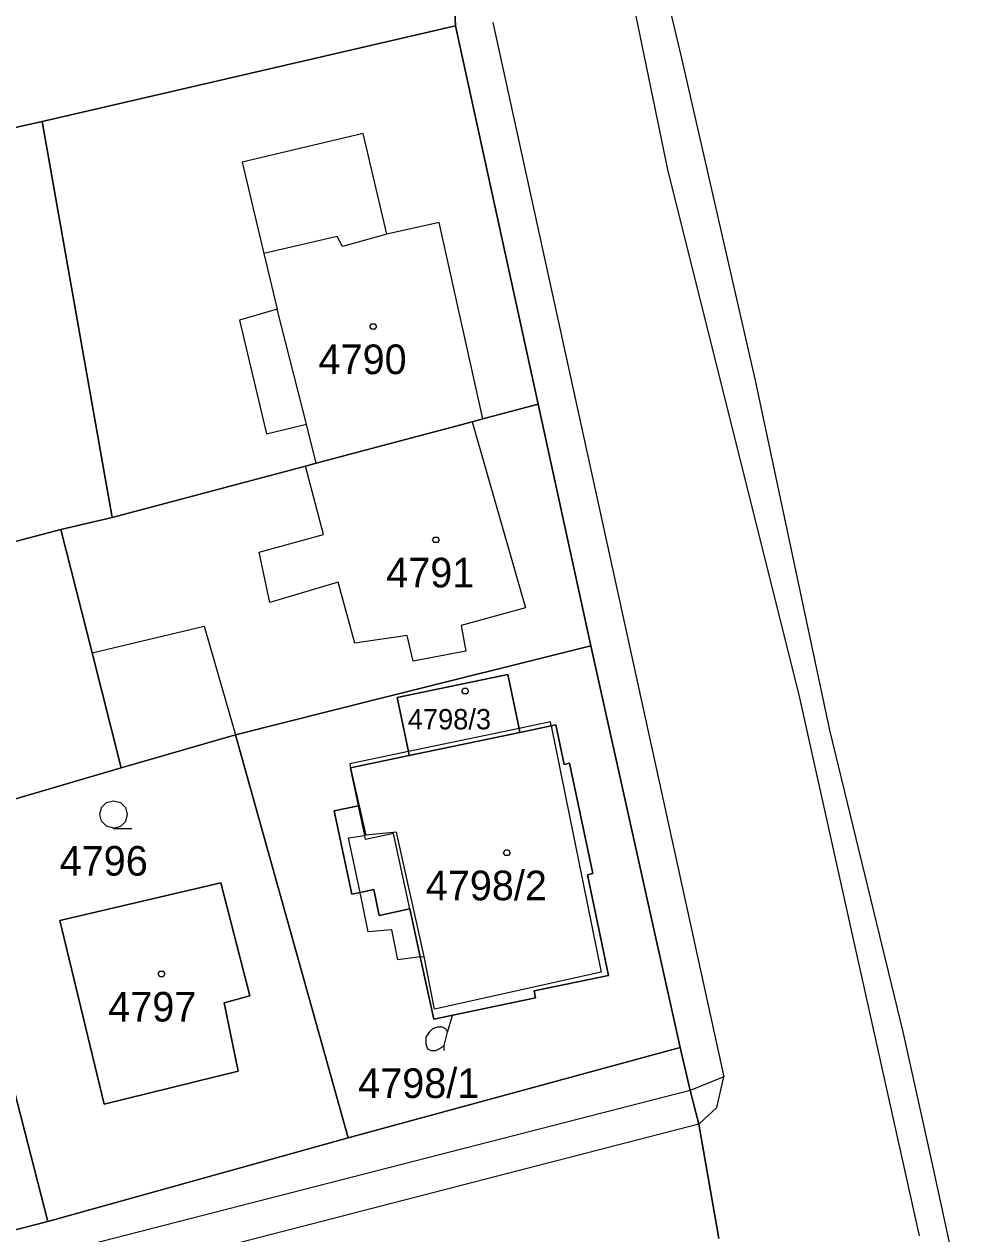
# Model space of a CAD drawing. Extents: x -263587 to -261993, y -1238795 to -1236748.
# Drawn here: x -262692.3 to -262641.3, y -1238041.9 to -1237976.6 of the extents above; entities that cross this region are included whole.
import ezdxf

# ---------------------------------------------------------------- set-up
doc = ezdxf.new("R2010")
doc.units = 0
doc.layers.add('Vrstva 1', color=7, linetype='Continuous')

msp = doc.modelspace()

# ---------------------------------------------------------------- linework, layer by layer
at = {"layer": 'Vrstva 1'}
for p, q in [((-262669.17, -1237972.66), (-262668.96, -1237976.66)), ((-262668.96, -1237976.66), (-262669.17, -1237972.66)), ((-262657.49, -1237975.31), (-262656.77, -1237978.33)), ((-262659.35, -1237975.52), (-262657.5, -1237984.5)), ((-262691.3, -1237981.83), (-262668.96, -1237976.66)), ((-262668.96, -1237976.66), (-262691.3, -1237981.83)), ((-262668.96, -1237976.66), (-262664.5, -1237997.1)), ((-262664.5, -1237997.1), (-262668.96, -1237976.66)), ((-262666.94, -1237976.48), (-262654.46, -1238033.43)), ((-262656.77, -1237978.33), (-262652.77, -1237995.82)), ((-262691.3, -1237981.83), (-262695.44, -1237982.76)), ((-262695.44, -1237982.76), (-262691.3, -1237981.83)), ((-262687.51, -1238003.21), (-262691.3, -1237981.83)), ((-262691.3, -1237981.83), (-262687.51, -1238003.21)), ((-262673.95, -1237982.47), (-262680.48, -1237984.03)), ((-262672.68, -1237987.91), (-262673.95, -1237982.47)), ((-262680.48, -1237984.03), (-262679.31, -1237988.96)), ((-262657.5, -1237984.5), (-262650.42, -1238012.79)), ((-262669.85, -1237987.28), (-262672.68, -1237987.91)), ((-262667.49, -1237997.89), (-262669.85, -1237987.28)), ((-262675.35, -1237988.04), (-262679.31, -1237988.96)), ((-262675.07, -1237988.57), (-262675.35, -1237988.04)), ((-262672.68, -1237987.91), (-262675.07, -1237988.57)), ((-262679.31, -1237988.96), (-262678.6, -1237991.97)), ((-262678.6, -1237991.97), (-262680.64, -1237992.55)), ((-262677.01, -1237998.17), (-262678.6, -1237991.97)), ((-262680.64, -1237992.55), (-262679.18, -1237998.69)), ((-262652.77, -1237995.82), (-262648.75, -1238014.71)), ((-262664.5, -1237997.1), (-262667.49, -1237997.89)), ((-262667.49, -1237997.89), (-262664.5, -1237997.1)), ((-262661.66, -1238010.15), (-262664.5, -1237997.1)), ((-262664.5, -1237997.1), (-262661.66, -1238010.15)), ((-262679.18, -1237998.69), (-262677.01, -1237998.17)), ((-262676.49, -1238000.28), (-262677.01, -1237998.17)), ((-262668.07, -1237998.05), (-262676.49, -1238000.28)), ((-262676.49, -1238000.28), (-262668.07, -1237998.05)), ((-262667.49, -1237997.89), (-262668.07, -1237998.05)), ((-262668.07, -1237998.05), (-262667.49, -1237997.89)), ((-262668.07, -1237998.05), (-262665.18, -1238008.09)), ((-262677.07, -1238000.44), (-262687.51, -1238003.21)), ((-262687.51, -1238003.21), (-262677.07, -1238000.44)), ((-262676.49, -1238000.28), (-262677.07, -1238000.44)), ((-262677.07, -1238000.44), (-262676.49, -1238000.28)), ((-262676.1, -1238004.14), (-262677.07, -1238000.44)), ((-262687.51, -1238003.21), (-262690.29, -1238003.86)), ((-262690.29, -1238003.86), (-262687.51, -1238003.21)), ((-262708.17, -1238008.54), (-262690.29, -1238003.86)), ((-262690.29, -1238003.86), (-262708.17, -1238008.54)), ((-262690.29, -1238003.86), (-262688.6, -1238010.53)), ((-262688.6, -1238010.53), (-262690.29, -1238003.86)), ((-262679.57, -1238005.09), (-262676.1, -1238004.14)), ((-262678.99, -1238007.8), (-262679.57, -1238005.09)), ((-262675.31, -1238006.71), (-262678.99, -1238007.8)), ((-262674.41, -1238010), (-262675.31, -1238006.71)), ((-262665.18, -1238008.09), (-262668.66, -1238009.04)), ((-262688.6, -1238010.53), (-262682.55, -1238009.09)), ((-262682.55, -1238009.09), (-262680.85, -1238014.95)), ((-262668.66, -1238009.04), (-262668.4, -1238010.44)), ((-262671.58, -1238009.59), (-262674.41, -1238010)), ((-262671.25, -1238010.98), (-262671.58, -1238009.59)), ((-262688.6, -1238010.53), (-262687.02, -1238016.74)), ((-262687.02, -1238016.74), (-262688.6, -1238010.53)), ((-262661.66, -1238010.15), (-262673.19, -1238013.02)), ((-262673.19, -1238013.02), (-262661.66, -1238010.15)), ((-262668.4, -1238010.44), (-262671.25, -1238010.98)), ((-262656.83, -1238031.84), (-262661.66, -1238010.15)), ((-262661.66, -1238010.15), (-262656.83, -1238031.84)), ((-262672.11, -1238012.94), (-262666.14, -1238011.69)), ((-262666.14, -1238011.69), (-262672.11, -1238012.94)), ((-262666.14, -1238011.69), (-262665.53, -1238014.61)), ((-262665.53, -1238014.61), (-262666.14, -1238011.69)), ((-262673.19, -1238013.02), (-262680.85, -1238014.95)), ((-262680.85, -1238014.95), (-262673.19, -1238013.02)), ((-262671.5, -1238015.86), (-262672.11, -1238012.94)), ((-262672.11, -1238012.94), (-262671.5, -1238015.86)), ((-262650.42, -1238012.79), (-262643.91, -1238042.02)), ((-262665.53, -1238014.61), (-262671.5, -1238015.86)), ((-262663.83, -1238014.25), (-262665.53, -1238014.61)), ((-262665.53, -1238014.61), (-262665.49, -1238014.82)), ((-262665.49, -1238014.82), (-262665.53, -1238014.61)), ((-262665.49, -1238014.82), (-262663.79, -1238014.46)), ((-262663.79, -1238014.46), (-262665.49, -1238014.82)), ((-262663.79, -1238014.46), (-262663.83, -1238014.25)), ((-262663.79, -1238014.46), (-262663.54, -1238014.41)), ((-262663.54, -1238014.41), (-262663.79, -1238014.46)), ((-262663.79, -1238014.46), (-262661.09, -1238027.77)), ((-262663.54, -1238014.41), (-262663.09, -1238016.56)), ((-262663.09, -1238016.56), (-262663.54, -1238014.41)), ((-262687.02, -1238016.74), (-262680.85, -1238014.95)), ((-262680.85, -1238014.95), (-262687.02, -1238016.74)), ((-262680.85, -1238014.95), (-262674.77, -1238036.72)), ((-262674.77, -1238036.72), (-262680.85, -1238014.95)), ((-262665.49, -1238014.82), (-262671.46, -1238016.07)), ((-262671.46, -1238016.07), (-262665.49, -1238014.82)), ((-262648.75, -1238014.71), (-262644.8, -1238030.99)), ((-262671.5, -1238015.86), (-262674.67, -1238016.52)), ((-262671.46, -1238016.07), (-262671.5, -1238015.86)), ((-262671.5, -1238015.86), (-262671.46, -1238016.07)), ((-262674.67, -1238016.52), (-262674.63, -1238016.73)), ((-262674.63, -1238016.73), (-262671.46, -1238016.07)), ((-262671.46, -1238016.07), (-262674.63, -1238016.73)), ((-262663.09, -1238016.56), (-262662.8, -1238016.49)), ((-262662.8, -1238016.49), (-262663.09, -1238016.56)), ((-262662.8, -1238016.49), (-262661.55, -1238022.45)), ((-262661.55, -1238022.45), (-262662.8, -1238016.49)), ((-262696.58, -1238019.54), (-262687.02, -1238016.74)), ((-262687.02, -1238016.74), (-262696.58, -1238019.54)), ((-262674.2, -1238018.79), (-262674.63, -1238016.73)), ((-262674.63, -1238016.73), (-262674.2, -1238018.79)), ((-262674.63, -1238016.73), (-262673.81, -1238020.38)), ((-262675.51, -1238019.06), (-262674.2, -1238018.79)), ((-262674.2, -1238018.79), (-262675.51, -1238019.06)), ((-262674.57, -1238023.56), (-262675.51, -1238019.06)), ((-262675.51, -1238019.06), (-262674.57, -1238023.56)), ((-262673.86, -1238020.39), (-262674.2, -1238018.79)), ((-262674.74, -1238020.52), (-262673.86, -1238020.39)), ((-262673.81, -1238020.38), (-262673.86, -1238020.39)), ((-262673.82, -1238020.6), (-262673.86, -1238020.39)), ((-262672.31, -1238020.28), (-262673.82, -1238020.6)), ((-262672.15, -1238020.21), (-262673.81, -1238020.38)), ((-262671.43, -1238024.36), (-262672.31, -1238020.28)), ((-262670.66, -1238026.92), (-262672.15, -1238020.21)), ((-262674.12, -1238023.47), (-262674.74, -1238020.52)), ((-262661.55, -1238022.45), (-262661.84, -1238022.52)), ((-262661.84, -1238022.52), (-262661.55, -1238022.45)), ((-262681.65, -1238022.95), (-262690.34, -1238024.98)), ((-262690.34, -1238024.98), (-262681.65, -1238022.95)), ((-262680.08, -1238029.05), (-262681.65, -1238022.95)), ((-262681.65, -1238022.95), (-262680.08, -1238029.05)), ((-262661.84, -1238022.52), (-262660.7, -1238027.95)), ((-262660.7, -1238027.95), (-262661.84, -1238022.52)), ((-262674.12, -1238023.47), (-262674.57, -1238023.56)), ((-262674.57, -1238023.56), (-262674.12, -1238023.47)), ((-262673.38, -1238023.31), (-262674.12, -1238023.47)), ((-262674.12, -1238023.47), (-262673.38, -1238023.31)), ((-262673.68, -1238025.59), (-262674.12, -1238023.47)), ((-262673.09, -1238024.71), (-262673.38, -1238023.31)), ((-262673.38, -1238023.31), (-262673.09, -1238024.71)), ((-262671.43, -1238024.36), (-262673.09, -1238024.71)), ((-262673.09, -1238024.71), (-262671.43, -1238024.36)), ((-262670.87, -1238026.95), (-262671.43, -1238024.36)), ((-262671.43, -1238024.36), (-262670.87, -1238026.95)), ((-262695.17, -1238024.99), (-262690.99, -1238041.24)), ((-262690.99, -1238041.24), (-262695.17, -1238024.99)), ((-262690.34, -1238024.98), (-262687.94, -1238034.91)), ((-262687.94, -1238034.91), (-262690.34, -1238024.98)), ((-262672.4, -1238025.48), (-262673.68, -1238025.59)), ((-262672.07, -1238027.1), (-262672.4, -1238025.48)), ((-262670.87, -1238026.95), (-262672.07, -1238027.1)), ((-262670.87, -1238026.95), (-262670.66, -1238026.92)), ((-262670.14, -1238030.31), (-262670.87, -1238026.95)), ((-262670.87, -1238026.95), (-262670.14, -1238030.31)), ((-262670.1, -1238029.77), (-262670.66, -1238026.92)), ((-262661.09, -1238027.77), (-262670.1, -1238029.77)), ((-262660.7, -1238027.95), (-262664.72, -1238028.79)), ((-262664.72, -1238028.79), (-262660.7, -1238027.95)), ((-262664.72, -1238028.79), (-262664.64, -1238029.16)), ((-262664.64, -1238029.16), (-262664.72, -1238028.79)), ((-262681.46, -1238029.43), (-262680.08, -1238029.05)), ((-262680.08, -1238029.05), (-262681.46, -1238029.43)), ((-262680.71, -1238033.12), (-262681.46, -1238029.43)), ((-262681.46, -1238029.43), (-262680.71, -1238033.12)), ((-262664.64, -1238029.16), (-262670.14, -1238030.31)), ((-262670.14, -1238030.31), (-262664.64, -1238029.16)), ((-262669.4, -1238031.01), (-262669.13, -1238030.11)), ((-262644.8, -1238030.99), (-262643.22, -1238038.15)), ((-262674.77, -1238036.72), (-262656.83, -1238031.84)), ((-262656.83, -1238031.84), (-262674.77, -1238036.72)), ((-262656.83, -1238031.84), (-262656.29, -1238034.17)), ((-262656.29, -1238034.17), (-262656.83, -1238031.84)), ((-262687.94, -1238034.91), (-262680.71, -1238033.12)), ((-262680.71, -1238033.12), (-262687.94, -1238034.91)), ((-262654.46, -1238033.43), (-262656.29, -1238034.17)), ((-262654.85, -1238035.08), (-262654.46, -1238033.43)), ((-262656.29, -1238034.17), (-262695.7, -1238044.27)), ((-262656.29, -1238034.17), (-262655.81, -1238035.98)), ((-262655.81, -1238035.98), (-262656.29, -1238034.17)), ((-262655.81, -1238035.98), (-262654.85, -1238035.08)), ((-262655.81, -1238035.98), (-262720.41, -1238052.64)), ((-262655.81, -1238035.98), (-262654.73, -1238042.16)), ((-262654.73, -1238042.16), (-262655.81, -1238035.98)), ((-262674.77, -1238036.72), (-262690.99, -1238041.24)), ((-262690.99, -1238041.24), (-262674.77, -1238036.72)), ((-262643.22, -1238038.15), (-262641.34, -1238046.7)), ((-262690.99, -1238041.24), (-262693.16, -1238041.79)), ((-262693.16, -1238041.79), (-262690.99, -1238041.24))]:
    msp.add_line(p, q, dxfattribs=at)
for points in [[(-262673.33, -1237992.75), (-262673.24, -1237992.9), (-262673.33, -1237993.05), (-262673.51, -1237993.05), (-262673.6, -1237992.9), (-262673.51, -1237992.75)], [(-262669.93, -1238004.27), (-262669.84, -1238004.42), (-262669.93, -1238004.57), (-262670.11, -1238004.57), (-262670.2, -1238004.42), (-262670.11, -1238004.27)], [(-262668.36, -1238012.44), (-262668.27, -1238012.59), (-262668.36, -1238012.74), (-262668.54, -1238012.74), (-262668.63, -1238012.59), (-262668.54, -1238012.44)], [(-262666.1, -1238021.17), (-262666.01, -1238021.32), (-262666.1, -1238021.47), (-262666.28, -1238021.47), (-262666.37, -1238021.32), (-262666.28, -1238021.17)], [(-262684.76, -1238027.72), (-262684.67, -1238027.87), (-262684.76, -1238028.02), (-262684.94, -1238028.02), (-262685.03, -1238027.87), (-262684.94, -1238027.72)]]:
    msp.add_lwpolyline(points, close=True, dxfattribs=at)
for points in [[(-262687.43, -1238019.99), (-262687.81, -1238019.89), (-262688.08, -1238019.62), (-262688.18, -1238019.25), (-262688.08, -1238018.88), (-262687.81, -1238018.61), (-262687.44, -1238018.51), (-262687.07, -1238018.61), (-262686.8, -1238018.88), (-262686.7, -1238019.26), (-262686.8, -1238019.64), (-262687.07, -1238019.91), (-262687.45, -1238020.01), (-262686.45, -1238020.01)], [(-262669.58, -1238032), (-262669.58, -1238031.73), (-262669.4, -1238031.01), (-262669.49, -1238030.83), (-262669.67, -1238030.74), (-262669.94, -1238030.74), (-262670.21, -1238030.83), (-262670.39, -1238031.01), (-262670.57, -1238031.28), (-262670.57, -1238031.64), (-262670.48, -1238031.91), (-262670.3, -1238032), (-262670.03, -1238032), (-262669.85, -1238031.91), (-262669.58, -1238031.73)]]:
    msp.add_lwpolyline(points, dxfattribs=at)

# ---------------------------------------------------------------- texts
for s, height, p in [('4790', 1.6, (-262676.363, -1237995.47)), ('4791', 1.6, (-262672.705, -1238006.99)), ('4798/3', 1.1, (-262671.542, -1238014.66)), ('4796', 1.6, (-262690.348, -1238022.56)), ('4798/2', 1.6, (-262670.569, -1238023.89)), ('4797', 1.6, (-262687.724, -1238030.44)), ('4798/1', 1.6, (-262674.22, -1238034.57))]:
    msp.add_text(s, height=height, dxfattribs=at).set_placement(p)

doc.saveas('drawing.dxf')
